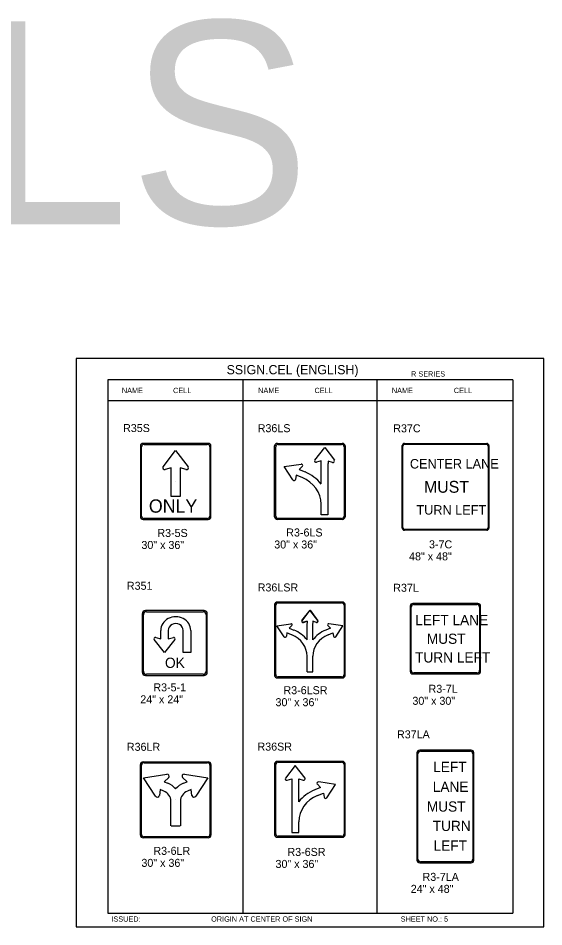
# Model space of a CAD drawing. Extents: x -5299 to 22597, y -19549 to -1808.
# Drawn here: x -2090 to -1302, y -3623 to -2261 of the extents above; entities that cross this region are included whole.
import ezdxf

# ---------------------------------------------------------------- set-up
doc = ezdxf.new("R2010")
doc.units = 0
for name, color, linetype in [('Level 1', 7, 'Continuous'), ('Level 2', 7, 'Continuous'), ('Level 3', 7, 'Continuous'), ('Level 63', 7, 'Continuous')]:
    doc.layers.add(name, color=color, linetype=linetype)

msp = doc.modelspace()

# ---------------------------------------------------------------- linework, layer by layer
at = {"layer": 'Level 1'}
for p, q in [((-1348.6, -2802.9), (-1955.7, -2802.9)), ((-1955.7, -2802.9), (-1955.7, -3602.9)), ((-1753.3, -2802.9), (-1753.3, -3602.9)), ((-1552.3, -2802.9), (-1552.3, -3602.9)), ((-1348.6, -2802.9), (-1348.6, -3602.9)), ((-1348.6, -2834.6), (-1955.7, -2834.6)), ((-1901.3, -2899.7), (-1806.6, -2899.7)), ((-1700.1, -2899.7), (-1605.4, -2899.7)), ((-1510.3, -2899.5), (-1388.6, -2899.5)), ((-1905.3, -3007.2), (-1905.3, -2903.3)), ((-1872.9, -2933.4), (-1854, -2909)), ((-1854, -2909), (-1835.1, -2933.4)), ((-1802.7, -2903.3), (-1802.7, -3007.2)), ((-1704, -3007.2), (-1704, -2903.3)), ((-1645.5, -2923.3), (-1630.6, -2904.4)), ((-1630.6, -2904.4), (-1616.1, -2923.6)), ((-1601.5, -2903.3), (-1601.5, -3007.2)), ((-1513.3, -3024.2), (-1513.3, -2902.6)), ((-1385.6, -2902.6), (-1385.6, -3024.2)), ((-1691.4, -2933.1), (-1666, -2929.2)), ((-1636.1, -2924.6), (-1642.9, -2926.4)), ((-1636.1, -2959.1), (-1636.1, -2924.6)), ((-1625.7, -2928.4), (-1625.7, -3005.3)), ((-1618.8, -2926.7), (-1625.6, -2924.7)), ((-1625.6, -2924.7), (-1625.6, -2928.4)), ((-1860.7, -2935), (-1869.6, -2937.5)), ((-1860.7, -2978), (-1860.7, -2935)), ((-1838.4, -2937.5), (-1847.3, -2935)), ((-1847.3, -2935), (-1847.3, -2978)), ((-1678.3, -2953.1), (-1691.4, -2933.1)), ((-1664, -2932.6), (-1668.8, -2937.4)), ((-1668.8, -2937.4), (-1660.1, -2940.9)), ((-1854, -2955.2), (-1854, -2955.2)), ((-1673.2, -2945.8), (-1674.1, -2952.2)), ((-1664.4, -2949.4), (-1673.2, -2945.8)), ((-1652.8, -2955.2), (-1652.8, -2955.2)), ((-1449.5, -2963.4), (-1449.5, -2963.4)), ((-1847.3, -2978), (-1860.7, -2978)), ((-1636.1, -3005.3), (-1636.1, -2989.1)), ((-1806.6, -3010.7), (-1901.3, -3010.7)), ((-1605.4, -3010.7), (-1700.1, -3010.7)), ((-1625.7, -3005.3), (-1636.1, -3005.3)), ((-1388.6, -3027.2), (-1510.3, -3027.2)), ((-1704, -3245), (-1704, -3141)), ((-1700.1, -3137.5), (-1605.4, -3137.5)), ((-1601.5, -3141), (-1601.5, -3245)), ((-1500.9, -3238.5), (-1500.9, -3143.8)), ((-1497, -3139.8), (-1402.3, -3139.8)), ((-1398.4, -3143.8), (-1398.4, -3238.5)), ((-1902.3, -3240), (-1902.3, -3155.1)), ((-1897.8, -3150.6), (-1812.9, -3150.6)), ((-1808.4, -3155.1), (-1808.4, -3240)), ((-1653.1, -3148.5), (-1664.8, -3164.2)), ((-1664.7, -3163.9), (-1652.5, -3148.5)), ((-1640.9, -3163.9), (-1653.1, -3148.5)), ((-1652.5, -3148.5), (-1640.8, -3164.2)), ((-1702.1, -3171.8), (-1681.4, -3168.7)), ((-1691.4, -3188.1), (-1702.1, -3171.8)), ((-1679.7, -3171.4), (-1683.7, -3175.3)), ((-1657, -3164.9), (-1662.6, -3166.4)), ((-1662.6, -3166.6), (-1657.1, -3165)), ((-1657.1, -3165), (-1657.1, -3168)), ((-1657, -3193), (-1657, -3168.1)), ((-1648.6, -3164.9), (-1643, -3166.4)), ((-1648.6, -3193), (-1648.6, -3168.1)), ((-1642.9, -3166.6), (-1648.5, -3165)), ((-1648.5, -3165), (-1648.5, -3168)), ((-1625.9, -3171.4), (-1621.9, -3175.3)), ((-1603.5, -3171.8), (-1624.2, -3168.7)), ((-1614.1, -3188.1), (-1603.5, -3171.8)), ((-1876.3, -3191.4), (-1876.3, -3178.6)), ((-1865.1, -3178.6), (-1865.1, -3191.4)), ((-1842.6, -3211.8), (-1842.6, -3178.6)), ((-1831.4, -3178.6), (-1831.4, -3211.8)), ((-1687.3, -3182.2), (-1688, -3187.4)), ((-1680.1, -3185.2), (-1687.3, -3182.2)), ((-1683.7, -3175.3), (-1676.6, -3178.2)), ((-1621.9, -3175.3), (-1629, -3178.2)), ((-1625.5, -3185.2), (-1618.3, -3182.2)), ((-1618.3, -3182.2), (-1617.6, -3187.4)), ((-1870.6, -3211.8), (-1886.2, -3192.5)), ((-1883.7, -3189.5), (-1876.3, -3191.4)), ((-1855, -3192.5), (-1870.6, -3211.8)), ((-1865.1, -3191.4), (-1857.4, -3189.5)), ((-1855.3, -3197.6), (-1855.3, -3197.6)), ((-1652.8, -3193), (-1652.8, -3193)), ((-1652.8, -3193), (-1652.8, -3193)), ((-1449.7, -3191.1), (-1449.7, -3191.1)), ((-1831.4, -3211.8), (-1842.6, -3211.8)), ((-1657, -3240.9), (-1657, -3217.4)), ((-1648.6, -3240.9), (-1648.6, -3217.4)), ((-1657, -3240.9), (-1648.6, -3240.9)), ((-1402.3, -3242.4), (-1497, -3242.4)), ((-1812.9, -3244.5), (-1897.8, -3244.5)), ((-1605.4, -3248.5), (-1700.1, -3248.5)), ((-1490.8, -3521.8), (-1490.8, -3363.7)), ((-1486.9, -3359.8), (-1412.5, -3359.8)), ((-1408.6, -3363.7), (-1408.6, -3521.8)), ((-1901.3, -3377.2), (-1806.6, -3377.2)), ((-1700.1, -3376.4), (-1605.4, -3376.4)), ((-1905.3, -3484.6), (-1905.3, -3380.7)), ((-1802.7, -3380.7), (-1802.7, -3484.6)), ((-1704, -3483.8), (-1704, -3379.9)), ((-1675, -3381.1), (-1689.4, -3400.3)), ((-1660.1, -3400), (-1675, -3381.1)), ((-1601.5, -3379.9), (-1601.5, -3483.8)), ((-1902.1, -3399.7), (-1867.2, -3394.4)), ((-1884.2, -3427.3), (-1902.1, -3399.7)), ((-1864.4, -3399.1), (-1871.1, -3405.7)), ((-1871.1, -3405.7), (-1865.9, -3407.8)), ((-1836.9, -3405.7), (-1843.6, -3399.1)), ((-1842.1, -3407.8), (-1836.9, -3405.7)), ((-1840.8, -3394.4), (-1805.8, -3399.7)), ((-1805.8, -3399.7), (-1823.8, -3427.3)), ((-1686.8, -3403.3), (-1679.9, -3401.3)), ((-1679.9, -3401.3), (-1679.9, -3405)), ((-1679.9, -3405), (-1679.9, -3481.9)), ((-1669.5, -3435.7), (-1669.5, -3401.2)), ((-1669.5, -3401.2), (-1662.7, -3403.1)), ((-1614.2, -3409.7), (-1639.6, -3405.8)), ((-1877.2, -3417.3), (-1878.4, -3426.1)), ((-1871.8, -3419.5), (-1877.2, -3417.3)), ((-1854, -3414.4), (-1854, -3414.4)), ((-1830.8, -3417.3), (-1836.2, -3419.5)), ((-1829.6, -3426.1), (-1830.8, -3417.3)), ((-1636.8, -3414), (-1645.5, -3417.6)), ((-1641.6, -3409.2), (-1636.8, -3414)), ((-1627.2, -3429.7), (-1614.2, -3409.7)), ((-1854, -3432.7), (-1854, -3432.7)), ((-1652.8, -3431.9), (-1652.8, -3431.9)), ((-1641.2, -3426.1), (-1632.4, -3422.5)), ((-1632.4, -3422.5), (-1631.4, -3428.9)), ((-1861.1, -3471.5), (-1861.1, -3434.5)), ((-1846.9, -3434.6), (-1846.9, -3471.5)), ((-1449.7, -3442.7), (-1449.7, -3442.7)), ((-1860.8, -3471.5), (-1847.2, -3471.5)), ((-1669.5, -3481.9), (-1669.5, -3465.7)), ((-1605.4, -3487.4), (-1700.1, -3487.4)), ((-1679.9, -3481.9), (-1669.5, -3481.9)), ((-1806.6, -3488.1), (-1901.3, -3488.1)), ((-1412.5, -3525.7), (-1486.9, -3525.7)), ((-1955.7, -3602.9), (-1348.6, -3602.9))]:
    msp.add_line(p, q, dxfattribs=at)
for centre, radius, start, end in [((-1510.3, -2902.6), 3.01, 90, 180), ((-1388.6, -2902.6), 3.01, 0, 90), ((-1510.3, -3024.2), 3.01, 180, 270), ((-1388.6, -3024.2), 3.01, 270, 0), ((-1497, -3143.8), 3.91, 90, 180), ((-1402.3, -3143.8), 3.91, 0, 90), ((-1897.8, -3155.1), 4.51, 90, 180), ((-1812.9, -3155.1), 4.51, 0, 90), ((-1897.8, -3240), 4.51, 180, 270), ((-1812.9, -3240), 4.51, 270, 0), ((-1497, -3238.5), 3.91, 180, 270), ((-1402.3, -3238.5), 3.91, 270, 0), ((-1486.9, -3363.7), 3.91, 90, 180), ((-1412.5, -3363.7), 3.91, 0, 90), ((-1486.9, -3521.8), 3.91, 180, 270), ((-1412.5, -3521.8), 3.91, 270, 0)]:
    msp.add_arc(centre, radius, start, end, dxfattribs=at)
for centre, major_axis, ratio, start_param, end_param in [((-1901.3, -2903.3), (-3.91, 0), 0.8975, 4.712389, 6.283185), ((-1806.6, -2903.3), (-3.91, 0), 0.8975, 3.141593, 4.712389), ((-1700.1, -2903.3), (-3.91, 0), 0.8975, 4.712389, 6.283185), ((-1605.4, -2903.3), (-3.91, 0), 0.8975, 3.141593, 4.712389), ((-1665.7, -2931.2), (2.3, 0), 0.8975, 5.561964, 7.978205), ((-1643.5, -2924.4), (2.31, 0), 0.8975, 2.574304, 4.992861), ((-1618.1, -2924.7), (2.3, 0), 0.8975, 4.415425, 6.831667), ((-1870.5, -2934.9), (2.95, 0), 0.8975, 2.568947, 5.018581), ((-1837.6, -2934.9), (-2.94, 0), 0.8975, 1.261649, 3.717194), ((-1684.6, -2989.1), (-58.9, 0), 0.8975, 3.744785, 4.28322), ((-1676.4, -2951.9), (2.31, 0), 0.8975, 3.720842, 6.1394), ((-1684.6, -2989.1), (-48.5, 0), 0.8975, 3.141593, 4.28322), ((-1901.3, -3007.2), (3.91, 0), 0.8975, 3.141593, 4.712389), ((-1806.6, -3007.2), (3.91, 0), 0.8975, 4.712389, 6.283185), ((-1700.1, -3007.2), (3.91, 0), 0.8975, 3.141593, 4.712389), ((-1605.4, -3007.2), (3.91, 0), 0.8975, 4.712389, 6.283185), ((-1700.1, -3141), (-3.91, 0), 0.8975, 4.712389, 6.283185), ((-1605.4, -3141), (-3.91, 0), 0.8975, 3.141593, 4.712389), ((-1853.8, -3178.6), (-22.5, 0), 0.902277, 3.14214, 6.283733), ((-1853.8, -3178.6), (11.2, 0), 0.902277, 0.001095, 3.142688), ((-1681.1, -3170.3), (1.87, 0), 0.8975, 5.561964, 7.978205), ((-1663.2, -3165), (1.87, 0), 0.8975, 2.593111, 5.009353), ((-1663.1, -3164.8), (1.88, 0), 0.8975, 2.574304, 4.992861), ((-1642.5, -3164.8), (1.88, 0), 0.8975, 4.431917, 6.850474), ((-1642.4, -3165), (1.87, 0), 0.8975, 4.415425, 6.831667), ((-1624.4, -3170.3), (1.87, 0), 0.8975, 1.446573, 3.862814), ((-1689.9, -3187.2), (1.88, 0), 0.8975, 3.720842, 6.1394), ((-1696.5, -3217.4), (-39.5, 0), 0.8975, 3.141593, 4.28322), ((-1696.5, -3217.4), (-48, 0), 0.8975, 3.744785, 4.28322), ((-1609, -3217.4), (-48, 0), 0.8975, 5.141558, 5.679993), ((-1609, -3217.4), (-39.5, 0), 0.8975, 5.141558, 6.283185), ((-1615.7, -3187.2), (1.88, 0), 0.8975, 3.285378, 5.703936), ((-1884.4, -3191.4), (-2.21, 0), 0.902277, 4.394851, 6.884517), ((-1856.8, -3191.3), (-2.16, 0), 0.902277, 2.508421, 4.996217), ((-1700.1, -3245), (3.91, 0), 0.8975, 3.141593, 4.712389), ((-1605.4, -3245), (3.91, 0), 0.8975, 4.712389, 6.283185), ((-1901.3, -3380.7), (-3.91, 0), 0.8975, 4.712389, 6.283185), ((-1806.6, -3380.7), (-3.91, 0), 0.8975, 3.141593, 4.712389), ((-1700.1, -3379.9), (-3.91, 0), 0.8975, 4.712389, 6.283185), ((-1605.4, -3379.9), (-3.91, 0), 0.8975, 3.141593, 4.712389), ((-1866.8, -3397.2), (3.16, 0), 0.8975, 5.561964, 7.978205), ((-1841.2, -3397.2), (3.16, 0), 0.8975, 1.446573, 3.862814), ((-1687.5, -3401.3), (2.3, 0), 0.8975, 2.593111, 5.009353), ((-1662, -3401.1), (2.31, 0), 0.8975, 4.431917, 6.850474), ((-1639.9, -3407.8), (2.3, 0), 0.8975, 1.446573, 3.862814), ((-1879.7, -3434.6), (-18.5, 0), 0.8975, 3.143205, 4.271453), ((-1879.6, -3434.5), (32.8, 0), 0.8975, 0.67419, 1.14023), ((-1828.4, -3434.5), (32.8, 0), 0.8975, 2.001363, 2.467394), ((-1828.3, -3434.6), (-18.5, 0), 0.8975, 5.153325, 6.281573), ((-1621, -3465.7), (-58.9, 0), 0.8975, 5.141558, 5.679993), ((-1881.6, -3425.7), (3.17, 0), 0.8975, 3.720842, 6.1394), ((-1826.4, -3425.7), (3.17, 0), 0.8975, 3.285378, 5.703936), ((-1621, -3465.7), (-48.5, 0), 0.8975, 5.141558, 6.283185), ((-1629.2, -3428.5), (2.31, 0), 0.8975, 3.285378, 5.703936), ((-1901.3, -3484.6), (3.91, 0), 0.8975, 3.141593, 4.712389), ((-1806.6, -3484.6), (3.91, 0), 0.8975, 4.712389, 6.283185), ((-1700.1, -3483.8), (3.91, 0), 0.8975, 3.141593, 4.712389), ((-1605.4, -3483.8), (3.91, 0), 0.8975, 4.712389, 6.283185)]:
    msp.add_ellipse(centre, major_axis=major_axis, ratio=ratio, start_param=start_param, end_param=end_param, dxfattribs=at)
at = {"layer": 'Level 3'}
for p, q in [((-1906.8, -2902.1), (-1906.8, -3008.3)), ((-1805.4, -2898.3), (-1902.6, -2898.3)), ((-1801.2, -3008.3), (-1801.2, -2902.1)), ((-1705.6, -3008.3), (-1705.6, -2902.1)), ((-1701.4, -2898.3), (-1604.2, -2898.3)), ((-1600, -2902.1), (-1600, -3008.3)), ((-1514.5, -3025.1), (-1514.5, -2901.6)), ((-1511.2, -2898.3), (-1387.7, -2898.3)), ((-1384.4, -2901.6), (-1384.4, -3025.1)), ((-1902.6, -3012.1), (-1805.4, -3012.1)), ((-1604.2, -3012.1), (-1701.4, -3012.1)), ((-1387.7, -3028.4), (-1511.2, -3028.4)), ((-1705.6, -3139.9), (-1705.6, -3246.1)), ((-1604.2, -3136.1), (-1701.4, -3136.1)), ((-1600, -3246.1), (-1600, -3139.9)), ((-1502.5, -3142.5), (-1502.5, -3239.7)), ((-1401.1, -3138.3), (-1498.3, -3138.3)), ((-1396.8, -3239.7), (-1396.8, -3142.5)), ((-1904.1, -3153.7), (-1904.1, -3241.5)), ((-1811.4, -3148.8), (-1899.2, -3148.8)), ((-1806.6, -3241.5), (-1806.6, -3153.7)), ((-1899.2, -3246.3), (-1811.4, -3246.3)), ((-1701.4, -3249.9), (-1604.2, -3249.9)), ((-1498.3, -3243.9), (-1401.1, -3243.9)), ((-1492.3, -3362.4), (-1492.3, -3523)), ((-1411.2, -3358.2), (-1488.1, -3358.2)), ((-1407, -3523), (-1407, -3362.4)), ((-1902.6, -3375.8), (-1805.4, -3375.8)), ((-1705.6, -3378.8), (-1705.6, -3485)), ((-1604.2, -3375), (-1701.4, -3375)), ((-1600, -3485), (-1600, -3378.8)), ((-1906.8, -3485.8), (-1906.8, -3379.6)), ((-1801.2, -3379.6), (-1801.2, -3485.8)), ((-1805.4, -3489.6), (-1902.6, -3489.6)), ((-1701.4, -3488.8), (-1604.2, -3488.8)), ((-1488.1, -3527.2), (-1411.2, -3527.2))]:
    msp.add_line(p, q, dxfattribs=at)
for centre, radius, start, end in [((-1511.2, -2901.6), 3.25, 90, 180), ((-1387.7, -2901.6), 3.25, 0, 90), ((-1511.2, -3025.1), 3.25, 180, 270), ((-1387.7, -3025.1), 3.25, 270, 0), ((-1498.3, -3142.5), 4.23, 90, 180), ((-1401.1, -3142.5), 4.23, 0, 90), ((-1899.2, -3153.7), 4.88, 90, 180), ((-1811.4, -3153.7), 4.88, 0, 90), ((-1899.2, -3241.5), 4.88, 180, 270), ((-1811.4, -3241.5), 4.88, 270, 0), ((-1498.3, -3239.7), 4.23, 180, 270), ((-1401.1, -3239.7), 4.23, 270, 0), ((-1488.1, -3362.4), 4.23, 90, 180), ((-1411.2, -3362.4), 4.23, 0, 90), ((-1488.1, -3523), 4.23, 180, 270), ((-1411.2, -3523), 4.23, 270, 0)]:
    msp.add_arc(centre, radius, start, end, dxfattribs=at)
for centre, major_axis, start_param, end_param in [((-1902.6, -2902.1), (-4.23, 0), 4.712389, 6.283185), ((-1805.4, -2902.1), (-4.23, 0), 3.141593, 4.712389), ((-1701.4, -2902.1), (-4.23, 0), 4.712389, 6.283185), ((-1604.2, -2902.1), (-4.23, 0), 3.141593, 4.712389), ((-1902.6, -3008.3), (4.23, 0), 3.141593, 4.712389), ((-1805.4, -3008.3), (4.23, 0), 4.712389, 6.283185), ((-1701.4, -3008.3), (4.23, 0), 3.141593, 4.712389), ((-1604.2, -3008.3), (4.23, 0), 4.712389, 6.283185), ((-1701.4, -3139.9), (-4.23, 0), 4.712389, 6.283185), ((-1604.2, -3139.9), (-4.23, 0), 3.141593, 4.712389), ((-1701.4, -3246.1), (4.23, 0), 3.141593, 4.712389), ((-1604.2, -3246.1), (4.23, 0), 4.712389, 6.283185), ((-1902.6, -3379.6), (-4.23, 0), 4.712389, 6.283185), ((-1805.4, -3379.6), (-4.23, 0), 3.141593, 4.712389), ((-1701.4, -3378.8), (-4.23, 0), 4.712389, 6.283185), ((-1604.2, -3378.8), (-4.23, 0), 3.141593, 4.712389), ((-1902.6, -3485.8), (4.23, 0), 3.141593, 4.712389), ((-1805.4, -3485.8), (4.23, 0), 4.712389, 6.283185), ((-1701.4, -3485), (4.23, 0), 3.141593, 4.712389), ((-1604.2, -3485), (4.23, 0), 4.712389, 6.283185)]:
    msp.add_ellipse(centre, major_axis=major_axis, ratio=0.8975, start_param=start_param, end_param=end_param, dxfattribs=at)
at = {"layer": 'Level 63'}
msp.add_lwpolyline([(-2003.2, -3623.1), (-1302.1, -3623.1), (-1302.1, -2770.8), (-2003.2, -2770.8)], close=True, dxfattribs=at)

# ---------------------------------------------------------------- texts
at = {"layer": 'Level 1'}
for s, height, p in [('CENTER LANE', 14.223, (-1502.9, -2935.9)), ('MUST', 17.78, (-1481.7, -2972.2)), ('ONLY', 19.91, (-1894.1, -3002.1)), ('TURN LEFT', 14.22, (-1493.1, -3005)), ('LEFT LANE', 15.32, (-1494.8, -3170.8)), ('MUST', 15.32, (-1477.5, -3198.8)), ('TURN LEFT', 15.32, (-1495.1, -3226.8)), ('OK', 15.4, (-1870, -3234.9)), ('LEFT', 15.32, (-1468, -3391)), ('LANE', 15.32, (-1468.6, -3420.8)), ('MUST', 15.32, (-1477.5, -3450.4)), ('TURN', 15.32, (-1468.6, -3479.4)), ('LEFT', 15.32, (-1467.3, -3509))]:
    msp.add_text(s, height=height, dxfattribs=at).set_placement(p)
at = {"layer": 'Level 2'}
for s, p in [('R35S', (-1932.8, -2881.2)), ('R36LS', (-1731, -2881.4)), ('R37C', (-1527.8, -2881.6)), ('R351', (-1927.1, -3117.7)), ('R36LSR', (-1731, -3120.2)), ('R37L', (-1527.8, -3120.7)), ('R37LA', (-1522.2, -3340.5)), ('R36LR', (-1927.1, -3359.2)), ('R36SR', (-1731.3, -3358.9))]:
    msp.add_text(s, height=12, dxfattribs=at).set_placement(p)
at = {"layer": 'Level 3'}
for s, height, p in [('R-SERIES CELLS', 304.775, (-4981.6, -2569.9)), ('SSIGN.CEL (ENGLISH)', 13.857, (-1777.6, -2794.6)), ('R SERIES', 7.92, (-1501.1, -2798)), ('NAME', 7.92, (-1934.6, -2822.8)), ('CELL', 7.92, (-1857.9, -2822.8)), ('NAME', 7.92, (-1730.3, -2822.8)), ('CELL', 7.92, (-1645.9, -2822.8)), ('NAME', 7.92, (-1529.9, -2822.8)), ('CELL', 7.92, (-1437, -2822.8)), ('R3-5S', 12, (-1881.4, -3038.5)), ('R3-6LS', 12, (-1688.2, -3037.8)), ('30" x 36"', 12, (-1905.3, -3056.5)), ('30" x 36"', 12, (-1706.2, -3055.8)), ('3-7C', 12, (-1474.2, -3055.6)), ('48" x 48"', 12, (-1504.1, -3073.6)), ('R3-5-1', 12, (-1887.4, -3270)), ('R3-6LSR', 12, (-1692.4, -3274.3)), ('R3-7L', 12, (-1474.9, -3272.2)), ('24" x 24"', 12, (-1907, -3288)), ('30" x 36"', 12, (-1704.3, -3292.3)), ('30" x 30"', 12, (-1499.1, -3290.2)), ('R3-6LR', 12, (-1887.4, -3515.2)), ('R3-6SR', 12, (-1686.4, -3516.8)), ('30" x 36"', 12, (-1905.3, -3533.2)), ('30" x 36"', 12, (-1704.3, -3534.8)), ('R3-7LA', 12, (-1483.9, -3554.2)), ('24" x 48"', 12, (-1501.6, -3572.2)), ('ISSUED:', 7.92, (-1950.3, -3615.4)), ('ORIGIN AT CENTER OF SIGN', 7.918, (-1800.8, -3615.4)), ('SHEET NO.: 5', 7.918, (-1516.7, -3615.4))]:
    msp.add_text(s, height=height, dxfattribs=at).set_placement(p)

doc.saveas('drawing.dxf')
